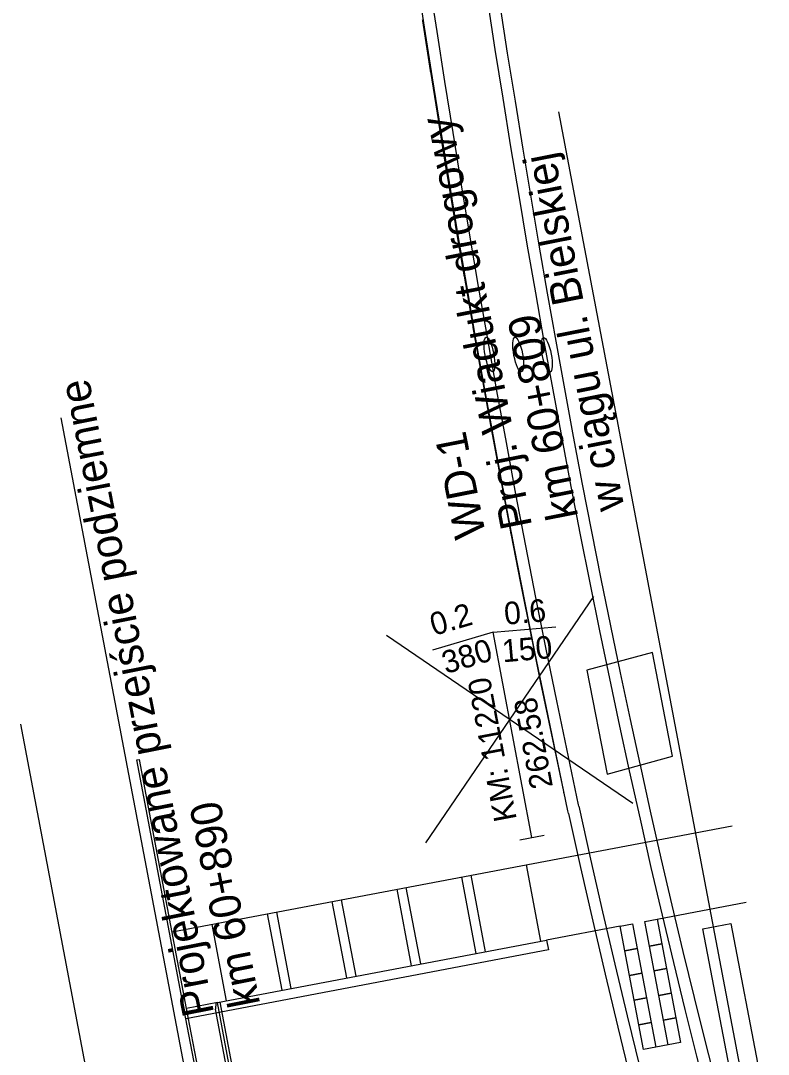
# Model space of a CAD drawing. Extents: x 6541740 to 6566395, y 5525066 to 5530361.
# Drawn here: x 6557337.88 to 6557367.67, y 5526222.8 to 5526264 of the extents above; entities that cross this region are included whole.
import ezdxf

# ---------------------------------------------------------------- set-up
doc = ezdxf.new("R2010")
doc.units = 0
for name, color, linetype in [('Domyślna', 7, 'Continuous'), ('ps_wymiarowanie', 7, 'Continuous'), ('TOR_PRZEK_P-uklad odniesienia', 7, 'Continuous'), ('TOR_PS_ODW-osadniki', 7, 'Continuous'), ('TOR_PS_OPIS_T-opis geometrii-wzdluz_cz torowa', 7, 'Continuous'), ('TOR_PS_OPIS_T-symbole geometrii', 7, 'Continuous'), ('TOR_W-warstwa dodatkowa 2', 7, 'Continuous')]:
    doc.layers.add(name, color=color, linetype=linetype)

# ---------------------------------------------------------------- blocks, each defined once
blk = doc.blocks.new('X KM left')
at = {"layer": 'Domyślna'}
blk.add_line((18, 0), (0, 0), dxfattribs=at)

msp = doc.modelspace()

# ---------------------------------------------------------------- linework, layer by layer
at = {"layer": 'Domyślna'}
msp.add_line((6557342.506, 5526234.542), (6557342.604, 5526234.56), dxfattribs=at)
msp.add_line((6557342.506, 5526234.542), (6557342.604, 5526234.56), dxfattribs=at)
at = {"layer": 'ps_wymiarowanie'}
for p, q in [((6557365.061, 5526227.809), (6557366.174, 5526228.017)), ((6557365.061, 5526227.809), (6557366.174, 5526228.017)), ((6557366.181, 5526221.918), (6557365.061, 5526227.809)), ((6557366.181, 5526221.918), (6557365.061, 5526227.809)), ((6557366.174, 5526228.017), (6557367.302, 5526222.121)), ((6557366.174, 5526228.017), (6557367.302, 5526222.121))]:
    msp.add_line(p, q, dxfattribs=at)
msp.add_lwpolyline([(6557360.44, 5526238.113), (6557361.245, 5526233.977), (6557363.853, 5526234.687), (6557363.048, 5526238.823)], close=True, dxfattribs=at)
msp.add_lwpolyline([(6557360.44, 5526238.113), (6557361.245, 5526233.977), (6557363.853, 5526234.687), (6557363.048, 5526238.823)], close=True, dxfattribs=at)
at = {"layer": 'TOR_PRZEK_P-uklad odniesienia'}
for p, q in [((6557354.019, 5526231.236), (6557360.709, 5526241.055)), ((6557354.019, 5526231.236), (6557360.709, 5526241.055)), ((6557362.273, 5526232.801), (6557352.454, 5526239.491)), ((6557362.273, 5526232.801), (6557352.454, 5526239.491))]:
    msp.add_line(p, q, dxfattribs=at)
at = {"layer": 'TOR_PS_ODW-osadniki'}
for p, q in [((6557356.701, 5526239.628), (6557354.291, 5526238.917)), ((6557356.701, 5526239.628), (6557354.291, 5526238.917)), ((6557356.701, 5526239.628), (6557359.204, 5526239.848)), ((6557356.701, 5526239.628), (6557359.204, 5526239.848)), ((6557358.25, 5526231.451), (6557356.701, 5526239.628)), ((6557358.25, 5526231.451), (6557356.701, 5526239.628)), ((6557357.759, 5526231.358), (6557358.741, 5526231.544)), ((6557357.759, 5526231.358), (6557358.741, 5526231.544))]:
    msp.add_line(p, q, dxfattribs=at)
at = {"layer": 'TOR_PS_OPIS_T-opis geometrii-wzdluz_cz torowa'}
for p, q in [((6557371.442, 5526196.432), (6557359.324, 5526260.363)), ((6557350.059, 5526192.425), (6557339.492, 5526248.176))]:
    msp.add_line(p, q, dxfattribs=at)
at = {"layer": 'TOR_PS_OPIS_T-symbole geometrii'}
for p, q in [((6557353.885, 5526264.003), (6557354.194, 5526262.016)), ((6557353.885, 5526264.003), (6557354.194, 5526262.016)), ((6557354.201, 5526261.973), (6557354.518, 5526259.984)), ((6557354.201, 5526261.973), (6557354.518, 5526259.984)), ((6557354.525, 5526259.939), (6557354.848, 5526257.948)), ((6557354.525, 5526259.939), (6557354.848, 5526257.948)), ((6557354.856, 5526257.901), (6557355.187, 5526255.909)), ((6557354.856, 5526257.901), (6557355.187, 5526255.909)), ((6557355.195, 5526255.86), (6557355.534, 5526253.867)), ((6557355.195, 5526255.86), (6557355.534, 5526253.867)), ((6557355.542, 5526253.816), (6557355.888, 5526251.823)), ((6557355.542, 5526253.816), (6557355.888, 5526251.823)), ((6557355.898, 5526251.77), (6557356.252, 5526249.776)), ((6557355.898, 5526251.77), (6557356.252, 5526249.776)), ((6557356.262, 5526249.721), (6557356.624, 5526247.728)), ((6557356.262, 5526249.721), (6557356.624, 5526247.728)), ((6557356.634, 5526247.671), (6557357.005, 5526245.679)), ((6557356.634, 5526247.671), (6557357.005, 5526245.679)), ((6557357.016, 5526245.62), (6557357.395, 5526243.629)), ((6557357.016, 5526245.62), (6557357.395, 5526243.629)), ((6557357.406, 5526243.569), (6557357.794, 5526241.58)), ((6557357.406, 5526243.569), (6557357.794, 5526241.58)), ((6557357.806, 5526241.517), (6557358.203, 5526239.531)), ((6557357.806, 5526241.517), (6557358.203, 5526239.531)), ((6557358.215, 5526239.467), (6557358.621, 5526237.484)), ((6557358.215, 5526239.467), (6557358.621, 5526237.484)), ((6557358.634, 5526237.419), (6557359.503, 5526233.278)), ((6557358.634, 5526237.419), (6557359.503, 5526233.278)), ((6557359.518, 5526233.21), (6557359.518, 5526233.21)), ((6557359.518, 5526233.21), (6557359.518, 5526233.21))]:
    msp.add_line(p, q, dxfattribs=at)
for centre, start_param, end_param in [((6557354.822, 5526263.718), 4.570208, 4.58226), ((6557354.822, 5526263.718), 4.570208, 4.58226), ((6557355.131, 5526261.731), 4.58226, 4.594866), ((6557355.131, 5526261.731), 4.58226, 4.594866), ((6557355.448, 5526259.742), 4.594866, 4.60801), ((6557355.448, 5526259.742), 4.594866, 4.60801), ((6557355.771, 5526257.752), 4.60801, 4.621706), ((6557355.771, 5526257.752), 4.60801, 4.621706), ((6557356.102, 5526255.76), 4.621706, 4.63595), ((6557356.102, 5526255.76), 4.621706, 4.63595), ((6557356.441, 5526253.767), 4.63595, 4.650742), ((6557356.441, 5526253.767), 4.63595, 4.650742), ((6557356.787, 5526251.773), 4.650742, 4.666081), ((6557356.787, 5526251.773), 4.650742, 4.666081), ((6557357.141, 5526249.78), 4.666081, 4.681969), ((6557357.141, 5526249.78), 4.666081, 4.681969), ((6557357.503, 5526247.786), 4.681969, 4.698404), ((6557357.503, 5526247.786), 4.681969, 4.698404), ((6557357.873, 5526245.793), 4.698404, 4.715387), ((6557357.873, 5526245.793), 4.698404, 4.715387), ((6557358.252, 5526243.802), 4.715387, 4.732918), ((6557358.252, 5526243.802), 4.715387, 4.732918), ((6557358.64, 5526241.813), 4.732918, 4.750997), ((6557358.64, 5526241.813), 4.732918, 4.750997), ((6557359.036, 5526239.827), 4.750997, 4.769624), ((6557359.036, 5526239.827), 4.750997, 4.769624), ((6557359.442, 5526237.844), 4.769624, 4.788798), ((6557359.442, 5526237.844), 4.769624, 4.788798), ((6557360.311, 5526233.703), 4.788798, 4.808521), ((6557360.311, 5526233.703), 4.788798, 4.808521)]:
    msp.add_ellipse(centre, major_axis=(0.652, -3.439), ratio=0.25, start_param=start_param, end_param=end_param, dxfattribs=at)
at = {"layer": 'TOR_W-warstwa dodatkowa 2'}
for p, q in [((6557342.506, 5526234.542), (6557342.604, 5526234.56)), ((6557342.506, 5526234.542), (6557342.604, 5526234.56)), ((6557344.461, 5526224.225), (6557342.506, 5526234.542)), ((6557344.461, 5526224.225), (6557342.506, 5526234.542)), ((6557344.485, 5526224.637), (6557342.604, 5526234.56)), ((6557344.485, 5526224.637), (6557342.604, 5526234.56)), ((6557343.907, 5526227.683), (6557366.222, 5526231.913)), ((6557343.907, 5526227.683), (6557366.222, 5526231.913)), ((6557358.608, 5526227.314), (6557358.031, 5526230.36)), ((6557358.608, 5526227.314), (6557358.031, 5526230.36)), ((6557356.029, 5526226.825), (6557355.452, 5526229.871)), ((6557356.029, 5526226.825), (6557355.452, 5526229.871)), ((6557356.398, 5526226.895), (6557355.82, 5526229.941)), ((6557356.398, 5526226.895), (6557355.82, 5526229.941)), ((6557353.45, 5526226.336), (6557352.873, 5526229.382)), ((6557353.45, 5526226.336), (6557352.873, 5526229.382)), ((6557353.819, 5526226.406), (6557353.241, 5526229.452)), ((6557353.819, 5526226.406), (6557353.241, 5526229.452)), ((6557350.871, 5526225.848), (6557350.294, 5526228.893)), ((6557350.871, 5526225.848), (6557350.294, 5526228.893)), ((6557351.24, 5526225.917), (6557350.662, 5526228.963)), ((6557351.24, 5526225.917), (6557350.662, 5526228.963)), ((6557363.232, 5526228.191), (6557366.785, 5526228.864)), ((6557363.232, 5526228.191), (6557366.785, 5526228.864)), ((6557348.292, 5526225.359), (6557347.715, 5526228.404)), ((6557348.292, 5526225.359), (6557347.715, 5526228.404)), ((6557348.66, 5526225.428), (6557348.083, 5526228.474)), ((6557348.66, 5526225.428), (6557348.083, 5526228.474)), ((6557363.232, 5526228.191), (6557364.164, 5526223.278)), ((6557363.232, 5526228.191), (6557364.164, 5526223.278)), ((6557346.081, 5526224.94), (6557345.504, 5526227.985)), ((6557346.081, 5526224.94), (6557345.504, 5526227.985)), ((6557361.759, 5526227.911), (6557358.829, 5526227.356)), ((6557361.759, 5526227.911), (6557358.829, 5526227.356)), ((6557345.713, 5526224.87), (6557358.829, 5526227.356)), ((6557345.713, 5526224.87), (6557358.829, 5526227.356)), ((6557358.829, 5526227.356), (6557358.904, 5526226.963)), ((6557358.829, 5526227.356), (6557358.904, 5526226.963)), ((6557358.904, 5526226.963), (6557344.461, 5526224.225)), ((6557358.904, 5526226.963), (6557344.461, 5526224.225)), ((6557345.713, 5526224.87), (6557344.485, 5526224.637)), ((6557345.713, 5526224.87), (6557344.485, 5526224.637)), ((6557345.652, 5526224.858), (6557345.637, 5526224.601)), ((6557345.652, 5526224.858), (6557345.637, 5526224.601)), ((6557356.992, 5526165.367), (6557345.713, 5526224.87)), ((6557356.992, 5526165.367), (6557345.713, 5526224.87)), ((6557345.811, 5526224.888), (6557357.165, 5526164.992)), ((6557345.811, 5526224.888), (6557357.165, 5526164.992)), ((6557349.61, 5526197.599), (6557344.485, 5526224.637)), ((6557348.537, 5526203.259), (6557344.485, 5526224.637)), ((6557349.61, 5526197.599), (6557344.485, 5526224.637)), ((6557348.537, 5526203.259), (6557344.485, 5526224.637)), ((6557357.633, 5526161.315), (6557345.637, 5526224.601)), ((6557357.633, 5526161.315), (6557345.637, 5526224.601)), ((6557349.055, 5526199.987), (6557344.461, 5526224.225)), ((6557349.055, 5526199.987), (6557344.461, 5526224.225)), ((6557364.164, 5526223.278), (6557362.69, 5526222.999)), ((6557364.164, 5526223.278), (6557362.69, 5526222.999))]:
    msp.add_line(p, q, dxfattribs=at)
for points in [[(6557359.707, 5526232.4), (6557359.684, 5526232.51), (6557358.808, 5526236.684), (6557358.38, 5526238.777), (6557357.962, 5526240.87), (6557357.554, 5526242.962), (6557357.156, 5526245.053), (6557356.767, 5526247.143), (6557356.388, 5526249.231), (6557356.017, 5526251.315), (6557355.647, 5526253.448), (6557355.295, 5526255.523), (6557354.959, 5526257.547), (6557354.615, 5526259.661), (6557354.287, 5526261.723), (6557353.973, 5526263.738), (6557353.659, 5526265.791)], [(6557359.707, 5526232.4), (6557359.684, 5526232.51), (6557358.808, 5526236.684), (6557358.38, 5526238.777), (6557357.962, 5526240.87), (6557357.554, 5526242.962), (6557357.156, 5526245.053), (6557356.767, 5526247.143), (6557356.388, 5526249.231), (6557356.017, 5526251.315), (6557355.647, 5526253.448), (6557355.295, 5526255.523), (6557354.959, 5526257.547), (6557354.615, 5526259.661), (6557354.287, 5526261.723), (6557353.973, 5526263.738), (6557353.659, 5526265.791)], [(6557360.119, 5526232.696), (6557360.108, 5526232.745), (6557359.238, 5526236.893), (6557358.817, 5526238.951), (6557358.406, 5526241.01), (6557358.004, 5526243.07), (6557357.612, 5526245.13), (6557357.229, 5526247.189), (6557356.855, 5526249.247), (6557356.49, 5526251.304), (6557356.124, 5526253.408), (6557355.776, 5526255.457), (6557355.444, 5526257.456), (6557355.105, 5526259.546), (6557354.78, 5526261.584), (6557354.47, 5526263.577), (6557354.159, 5526265.609)], [(6557360.119, 5526232.696), (6557360.108, 5526232.745), (6557359.238, 5526236.893), (6557358.817, 5526238.951), (6557358.406, 5526241.01), (6557358.004, 5526243.07), (6557357.612, 5526245.13), (6557357.229, 5526247.189), (6557356.855, 5526249.247), (6557356.49, 5526251.304), (6557356.124, 5526253.408), (6557355.776, 5526255.457), (6557355.444, 5526257.456), (6557355.105, 5526259.546), (6557354.78, 5526261.584), (6557354.47, 5526263.577), (6557354.159, 5526265.609)], [(6557356.471, 5526264.791), (6557356.774, 5526262.85), (6557357.083, 5526260.909), (6557357.399, 5526258.97), (6557357.721, 5526257.03), (6557358.049, 5526255.092), (6557358.385, 5526253.156), (6557358.727, 5526251.222), (6557359.077, 5526249.289), (6557359.434, 5526247.36), (6557359.799, 5526245.434), (6557360.171, 5526243.512), (6557360.552, 5526241.595), (6557360.94, 5526239.683), (6557361.336, 5526237.777), (6557361.741, 5526235.877), (6557362.127, 5526234.105)], [(6557356.471, 5526264.791), (6557356.774, 5526262.85), (6557357.083, 5526260.909), (6557357.399, 5526258.97), (6557357.721, 5526257.03), (6557358.049, 5526255.092), (6557358.385, 5526253.156), (6557358.727, 5526251.222), (6557359.077, 5526249.289), (6557359.434, 5526247.36), (6557359.799, 5526245.434), (6557360.171, 5526243.512), (6557360.552, 5526241.595), (6557360.94, 5526239.683), (6557361.336, 5526237.777), (6557361.741, 5526235.877), (6557362.127, 5526234.105)], [(6557356.968, 5526264.632), (6557357.267, 5526262.713), (6557357.573, 5526260.795), (6557357.885, 5526258.878), (6557358.203, 5526256.963), (6557358.527, 5526255.051), (6557358.858, 5526253.141), (6557359.195, 5526251.234), (6557359.54, 5526249.33), (6557359.892, 5526247.43), (6557360.251, 5526245.535), (6557360.617, 5526243.644), (6557360.991, 5526241.759), (6557361.372, 5526239.88), (6557361.762, 5526238.008), (6557362.159, 5526236.143), (6557362.542, 5526234.386)], [(6557356.968, 5526264.632), (6557357.267, 5526262.713), (6557357.573, 5526260.795), (6557357.885, 5526258.878), (6557358.203, 5526256.963), (6557358.527, 5526255.051), (6557358.858, 5526253.141), (6557359.195, 5526251.234), (6557359.54, 5526249.33), (6557359.892, 5526247.43), (6557360.251, 5526245.535), (6557360.617, 5526243.644), (6557360.991, 5526241.759), (6557361.372, 5526239.88), (6557361.762, 5526238.008), (6557362.159, 5526236.143), (6557362.542, 5526234.386)]]:
    msp.add_lwpolyline(points, dxfattribs=at)
for points in [[(6557363.419, 5526227.208), (6557362.927, 5526227.115), (6557362.741, 5526228.097), (6557363.232, 5526228.191)], [(6557363.419, 5526227.208), (6557362.927, 5526227.115), (6557362.741, 5526228.097), (6557363.232, 5526228.191)], [(6557362.436, 5526227.022), (6557361.945, 5526226.929), (6557361.759, 5526227.911), (6557362.25, 5526228.004)], [(6557362.436, 5526227.022), (6557361.945, 5526226.929), (6557361.759, 5526227.911), (6557362.25, 5526228.004)], [(6557362.622, 5526226.039), (6557362.131, 5526225.946), (6557361.945, 5526226.929), (6557362.436, 5526227.022)], [(6557362.622, 5526226.039), (6557362.131, 5526225.946), (6557361.945, 5526226.929), (6557362.436, 5526227.022)], [(6557363.605, 5526226.226), (6557363.114, 5526226.132), (6557362.927, 5526227.115), (6557363.419, 5526227.208)], [(6557363.605, 5526226.226), (6557363.114, 5526226.132), (6557362.927, 5526227.115), (6557363.419, 5526227.208)], [(6557362.809, 5526225.057), (6557362.317, 5526224.964), (6557362.131, 5526225.946), (6557362.622, 5526226.039)], [(6557362.809, 5526225.057), (6557362.317, 5526224.964), (6557362.131, 5526225.946), (6557362.622, 5526226.039)], [(6557363.791, 5526225.243), (6557363.3, 5526225.15), (6557363.114, 5526226.132), (6557363.605, 5526226.226)], [(6557363.791, 5526225.243), (6557363.3, 5526225.15), (6557363.114, 5526226.132), (6557363.605, 5526226.226)], [(6557363.977, 5526224.261), (6557363.486, 5526224.167), (6557363.3, 5526225.15), (6557363.791, 5526225.243)], [(6557363.977, 5526224.261), (6557363.486, 5526224.167), (6557363.3, 5526225.15), (6557363.791, 5526225.243)], [(6557362.995, 5526224.074), (6557362.504, 5526223.981), (6557362.317, 5526224.964), (6557362.809, 5526225.057)], [(6557362.995, 5526224.074), (6557362.504, 5526223.981), (6557362.317, 5526224.964), (6557362.809, 5526225.057)], [(6557363.181, 5526223.092), (6557362.69, 5526222.999), (6557362.504, 5526223.981), (6557362.995, 5526224.074)], [(6557363.181, 5526223.092), (6557362.69, 5526222.999), (6557362.504, 5526223.981), (6557362.995, 5526224.074)], [(6557364.164, 5526223.278), (6557363.672, 5526223.185), (6557363.486, 5526224.167), (6557363.977, 5526224.261)], [(6557364.164, 5526223.278), (6557363.672, 5526223.185), (6557363.486, 5526224.167), (6557363.977, 5526224.261)]]:
    msp.add_lwpolyline(points, close=True, dxfattribs=at)
for centre in [(6557356.553, 5526250.698), (6557356.553, 5526250.698), (6557357.702, 5526250.694), (6557357.702, 5526250.694), (6557358.843, 5526250.682), (6557358.843, 5526250.682)]:
    msp.add_ellipse(centre, major_axis=(-0.13, 0.688), ratio=0.25, dxfattribs=at)
for major_axis, start_param, end_param in [((-17.441, 92.012), 1.68324, 2.974572), ((-17.441, 92.012), 1.68324, 2.974572), ((-17.786, 93.829), 1.68324, 2.974591), ((-17.786, 93.829), 1.68324, 2.974591), ((-19.462, 102.672), 1.68324, 2.97467), ((-19.462, 102.672), 1.68324, 2.97467), ((-19.806, 104.489), 1.683306, 2.974684), ((-19.806, 104.489), 1.683306, 2.974684)]:
    msp.add_ellipse((6557383.441, 5526249.051), major_axis=major_axis, ratio=0.25, start_param=start_param, end_param=end_param, dxfattribs=at)

# ---------------------------------------------------------------- block references
at = {"layer": 'TOR_PS_OPIS_T-opis geometrii-wzdluz_cz torowa', "xscale": 1.7895903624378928, "yscale": 1.7895903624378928, "rotation": -79.2667607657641}
msp.add_blockref('X KM left', (6557337.876, 5526235.961), dxfattribs=at)

# ---------------------------------------------------------------- texts
at = {"layer": 'TOR_PS_ODW-osadniki'}
for s, rotation, p in [('0.6', 5.0174, (6557357.177, 5526239.921)), ('0.6', 5.0174, (6557357.177, 5526239.921)), ('0.2', 16.4386, (6557354.343, 5526239.477)), ('0.2', 16.4386, (6557354.343, 5526239.477)), ('380', 16.4386, (6557354.817, 5526237.957)), ('380', 16.4386, (6557354.817, 5526237.957)), ('150', 5.0174, (6557357.093, 5526238.426)), ('150', 5.0174, (6557357.093, 5526238.426)), ('KM: 11220', 100.728, (6557357.646, 5526232.173)), ('KM: 11220', 100.728, (6557357.646, 5526232.173)), ('262.58', 100.728, (6557359.087, 5526233.475)), ('262.58', 100.728, (6557359.087, 5526233.475))]:
    msp.add_text(s, height=0.9, rotation=rotation, dxfattribs=at).set_placement(p)
at = {"layer": 'TOR_PS_OPIS_T-opis geometrii-wzdluz_cz torowa'}
for s, p in [('Proj. Wiadukt drogowy ', (6557358.258, 5526243.868)), ('w ciągu ul. Bielskiej', (6557361.937, 5526244.594)), ('km 60+809 ', (6557360.097, 5526244.231)), ('Projektowane przejście podziemne ', (6557345.585, 5526224.449)), ('WD-1', (6557356.418, 5526243.505)), ('km 60+890 ', (6557347.424, 5526224.812))]:
    msp.add_text(s, height=1.25, rotation=101.1578, dxfattribs=at).set_placement(p)

doc.saveas('drawing.dxf')
